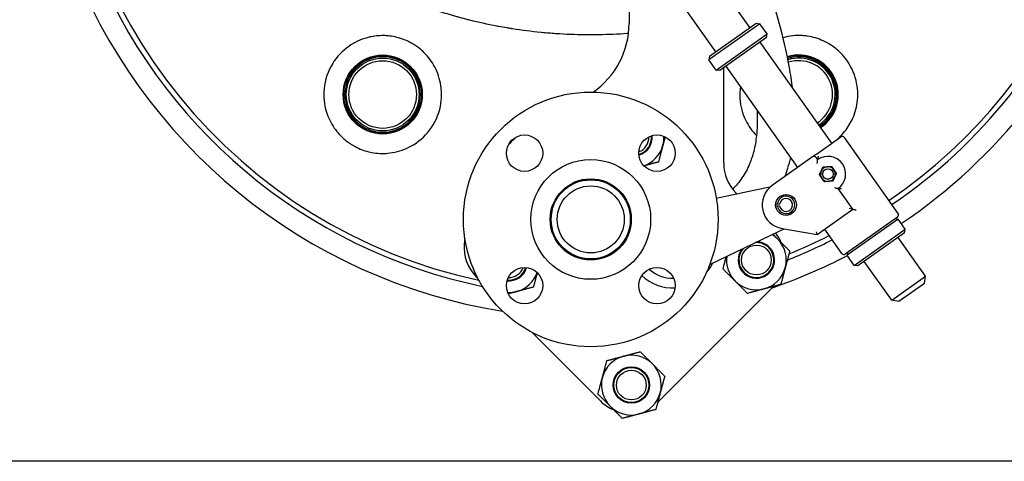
# Model space of a CAD drawing. Header units: inches. Extents: x 18 to 846, y -44 to 561.
# Tile 514 of 642: x 717 to 741, y 93 to 103. Entities that reach past the tile are written whole.
import ezdxf

# ---------------------------------------------------------------- set-up
doc = ezdxf.new("R2010")
doc.units = ezdxf.units.IN
doc.header["$LTSCALE"] = 24
doc.header["$MEASUREMENT"] = 0
doc.layers.add('Visible (ANSI)', color=7, linetype='Continuous', lineweight=30)

msp = doc.modelspace()

# ---------------------------------------------------------------- linework, layer by layer
at = {"layer": 'Visible (ANSI)'}
for p, q in [((731.50193, 104.88068), (731.50193, 103.3499)), ((734.40501, 103.2512), (733.72629, 104.21035)), ((733.58872, 102.67357), (732.91, 103.63272)), ((734.64519, 103.34459), (733.42075, 102.47814)), ((733.43566, 102.56526), (734.55807, 103.35951)), ((734.55807, 103.35951), (734.64519, 103.34459)), ((734.81848, 103.09971), (734.64519, 103.34459)), ((733.59404, 102.23326), (734.81848, 103.09971)), ((734.80356, 103.01258), (733.68116, 102.21834)), ((734.80356, 103.01258), (734.81848, 103.09971)), ((736.37193, 100.47161), (734.65051, 102.90428)), ((733.43566, 102.56526), (733.42075, 102.47814)), ((733.59404, 102.23326), (733.42075, 102.47814)), ((733.68116, 102.21834), (733.59404, 102.23326)), ((733.77693, 99.9916), (733.77693, 102.28611)), ((735.55563, 99.89398), (733.83421, 102.32664)), ((736.00767, 100.21385), (736.59171, 100.62714)), ((737.96985, 98.7878), (736.67884, 100.61223)), ((735.91276, 100.1467), (734.94341, 99.46076)), ((736.00767, 100.21385), (735.91276, 100.1467)), ((736.03598, 100.08076), (735.99988, 100.13178)), ((734.76133, 99.39309), (733.59941, 99.14564)), ((734.89367, 99.42127), (734.76133, 99.39309)), ((734.1017, 99.25261), (734.06982, 99.28449)), ((736.87933, 98.88897), (736.52697, 99.38691)), ((735.02734, 99.02123), (735.06709, 99.01645)), ((735.0674, 98.96382), (735.02771, 98.95857)), ((735.06709, 99.01645), (735.12066, 99.01001)), ((735.1209, 98.97091), (735.0674, 98.96382)), ((736.01963, 98.28062), (736.87933, 98.88897)), ((737.95493, 98.70068), (736.69906, 97.81199)), ((736.87933, 98.88897), (736.79221, 98.90388)), ((736.87935, 98.88894), (736.87933, 98.88897)), ((737.96658, 98.65089), (736.74214, 97.78444)), ((737.90054, 98.6622), (737.96658, 98.65089)), ((738.13987, 98.406), (737.96658, 98.65089)), ((733.44366, 97.56342), (735.11244, 98.35958)), ((735.11244, 98.35958), (735.23022, 98.41577)), ((735.17851, 98.42463), (736.01963, 98.28062)), ((736.01963, 98.28062), (736.00466, 98.34659)), ((736.61194, 97.82691), (736.23648, 98.3575)), ((736.91543, 97.53955), (738.13987, 98.406)), ((738.12496, 98.31888), (737.00255, 97.52463)), ((738.6304, 97.28), (737.9719, 98.21057)), ((738.12496, 98.31888), (738.13987, 98.406)), ((736.75344, 97.85048), (736.74214, 97.78444)), ((736.91543, 97.53955), (736.74214, 97.78444)), ((737.00255, 97.52463), (736.91543, 97.53955)), ((737.81411, 96.70236), (737.1556, 97.63294)), ((727.82921, 97.26609), (727.86906, 97.22624)), ((737.81411, 96.70236), (738.6304, 97.28)), ((738.60057, 97.10576), (738.6304, 97.28)), ((738.60057, 97.10576), (737.98835, 96.67253)), ((732.22836, 94.28115), (734.94365, 96.99644)), ((737.98835, 96.67253), (737.81411, 96.70236)), ((729.16305, 95.93226), (730.81415, 94.28115)), ((750.1258, 92.8315), (688.0808, 92.8315))]:
    msp.add_line(p, q, dxfattribs=at)
for centre, radius in [((725.5808, 101.644), 0.95), ((725.5808, 101.644), 0.93437), ((725.5808, 101.644), 0.875), ((725.5808, 101.644), 0.8125), ((730.5808, 98.644), 3.06), ((728.98981, 100.23499), 0.4375), ((732.17179, 100.23499), 0.4375), ((730.5808, 98.644), 1.44), ((736.28148, 99.73383), 0.12795), ((736.28148, 99.73383), 0.12575), ((730.5808, 98.644), 0.975), ((730.5808, 98.644), 0.95), ((730.5808, 98.644), 0.805), ((735.27555, 98.99139), 0.25), ((734.56182, 97.66819), 0.3575), ((728.98981, 97.05301), 0.4375), ((732.17179, 97.05301), 0.4375), ((731.55661, 94.66299), 0.43764), ((731.55661, 94.66299), 0.42), ((731.55661, 94.66299), 0.3575)]:
    msp.add_circle(centre, radius, dxfattribs=at)
for centre, radius, start, end in [((730.5808, 109.644), 12.75, 103.608961, 257.832657), ((730.5808, 109.644), 12.75, 304.209033, 76.391039), ((730.5808, 109.644), 13.375, 200.472453, 260.876039), ((730.5808, 109.644), 12.875, 201.305447, 258.337129), ((730.5808, 109.644), 12.875, 304.219473, 338.694553), ((730.5808, 109.644), 13.375, 303.909005, 339.527547), ((729.50193, 103.3499), 2, 304.592698, 0), ((725.5808, 101.644), 0.9075, 90, 270), ((725.5808, 101.644), 0.9075, 270, 90), ((735.5808, 101.644), 0.95, 303.38893, 106.860064), ((735.5808, 101.644), 0.93437, 303.357224, 106.948168), ((735.5808, 101.644), 0.9075, 90, 107.109981), ((735.5808, 101.644), 0.875, 303.226406, 107.324597), ((735.5808, 101.644), 0.9075, 303.300133, 90), ((735.5808, 101.644), 0.8125, 303.068033, 107.80486), ((731.52394, 97.70087), 4, 132.959797, 137.040203), ((731.62025, 100.60976), 0.42, 285.893541, 5.715249), ((731.62025, 100.60976), 0.3575, 288.860153, 2.748636), ((731.62025, 100.60976), 0.43764, 285.449377, 6.159412), ((731.62025, 100.60976), 0.719, 345, 2.365047), ((736.62782, 100.57612), 0.0625, 35.284259, 125.284259), ((731.62025, 100.60976), 0.719, 289.243742, 345), ((735.94886, 100.09568), 0.0625, 35.284259, 125.284259), ((736.28148, 99.73383), 0.425, 305.284259, 125.284259), ((734.77693, 99.9916), 1, 180, 225), ((736.28148, 99.73383), 0.17717, 94.637615, 154.637615), ((736.28148, 99.73383), 0.17717, 34.637615, 94.637615), ((736.28148, 99.73383), 0.17717, 154.637615, 214.637615), ((736.28148, 99.73383), 0.17717, 214.637615, 274.637615), ((736.28148, 99.73383), 0.17717, 274.637615, 334.637615), ((736.28148, 99.73383), 0.17717, 334.637615, 34.637615), ((735.27555, 98.99139), 0.575, 125.284259, 260.284259), ((735.27555, 98.99139), 0.20996, 187.543354, 173.143344), ((735.27555, 98.99139), 0.156, 187.543354, 173.143344), ((737.91883, 98.7517), 0.0625, 305.284259, 35.284259), ((734.56182, 97.66819), 0.719, 45, 58.061235), ((734.23655, 97.70355), 1, 22.518043, 37.91739), ((730.5808, 109.644), 12.75, 291.948178, 296.701621), ((736.18546, 98.3214), 0.0625, 35.284259, 125.284259), ((728.53632, 97.9732), 1, 174.791819, 225), ((731.52394, 97.70087), 4, 172.93826, 174.791819), ((734.56182, 97.66819), 0.43764, 143.366795, 87.643937), ((734.56182, 97.66819), 0.42, 138.401275, 92.609457), ((734.56182, 97.66819), 0.719, 345, 45), ((730.5808, 109.644), 12.875, 291.530926, 296.785567), ((734.56182, 97.66819), 0.719, 172.949496, 225), ((730.5808, 109.644), 13.375, 289.066187, 297.459138), ((736.66296, 97.86301), 0.0625, 215.284259, 305.284259), ((732.55335, 98.06659), 1.07, 318.934698, 333.995965), ((728.61505, 97.60456), 0.43764, 263.840588, 344.550623), ((728.61505, 97.60456), 0.42, 264.284751, 344.106459), ((728.61505, 97.60456), 0.3575, 267.251364, 341.139847), ((728.61505, 97.60456), 0.719, 285, 340.756258), ((732.55335, 98.06659), 1.07, 225.933116, 272.810282), ((732.55335, 98.06659), 0.8375, 227.453176, 271.290223), ((734.56182, 97.66819), 0.719, 285, 345), ((734.56182, 97.66819), 0.719, 225, 285), ((734.23655, 97.70355), 1, 315, 318.140082), ((728.61505, 97.60456), 0.719, 267.634953, 285), ((731.55661, 94.66299), 0.719, 45, 105), ((731.55661, 94.66299), 0.719, 105, 165), ((731.55661, 94.66299), 0.719, 345, 45), ((731.55661, 94.66299), 0.719, 165, 225), ((731.55661, 94.66299), 0.719, 285, 345), ((731.52126, 94.98826), 1, 225, 247.481957), ((731.52126, 94.98826), 1, 311.859918, 315), ((731.55661, 94.66299), 0.719, 225, 285)]:
    msp.add_arc(centre, radius, start, end, dxfattribs=at)
for points, knots in [([(731.48753, 103.11038), (731.48191, 103.10997), (731.47628, 103.10955), (731.47065, 103.10914), (731.4656, 103.10877), (731.46055, 103.1084), (731.4555, 103.10804), (731.23165, 103.09197), (731.00743, 103.08209), (730.78342, 103.07838), (730.78239, 103.07837), (730.78136, 103.07835), (730.78033, 103.07833), (730.69389, 103.07692), (730.60748, 103.07643), (730.5211, 103.07685), (730.49455, 103.07698), (730.468, 103.0772), (730.44143, 103.0775), (730.4407, 103.07751), (730.43997, 103.07752), (730.43924, 103.07752), (730.20995, 103.08018), (729.98021, 103.08929), (729.75084, 103.10491), (729.74636, 103.10522), (729.74188, 103.10552), (729.73741, 103.10583), (729.62484, 103.11363), (729.51237, 103.12298), (729.40009, 103.13391), (729.39361, 103.13454), (729.38713, 103.13517), (729.38065, 103.13581), (729.15397, 103.15823), (728.92813, 103.18703), (728.70367, 103.22217), (728.69317, 103.22381), (728.68267, 103.22547), (728.67217, 103.22714), (728.6383, 103.23253), (728.60447, 103.23807), (728.57067, 103.24376), (728.49982, 103.25567), (728.42901, 103.26824), (728.35827, 103.28146), (728.34597, 103.28376), (728.33366, 103.28608), (728.32136, 103.28842), (728.10534, 103.32951), (727.89002, 103.37672), (727.67623, 103.43006), (727.66042, 103.434), (727.64461, 103.43798), (727.62882, 103.44199), (727.56151, 103.45909), (727.49436, 103.47679), (727.4274, 103.4951), (727.39838, 103.50304), (727.36939, 103.51109), (727.34044, 103.51925), (727.32294, 103.52418), (727.30545, 103.52916), (727.28799, 103.53417), (727.08385, 103.59279), (726.88164, 103.65706), (726.68196, 103.7269), (726.67821, 103.72821), (726.67446, 103.72952), (726.67072, 103.73084), (726.65361, 103.73684), (726.63652, 103.74289), (726.61943, 103.74898), (726.53259, 103.77995), (726.44599, 103.81206), (726.35971, 103.84532), (726.33731, 103.85396), (726.31494, 103.86267), (726.29259, 103.87146), (726.23215, 103.89522), (726.17189, 103.91955), (726.11182, 103.94444), (726.09955, 103.94953), (726.08729, 103.95463), (726.07504, 103.95976), (725.94968, 104.01227), (725.82522, 104.06722), (725.70194, 104.12459), (725.67705, 104.13617), (725.65221, 104.14785), (725.62742, 104.15962), (725.5407, 104.20082), (725.45458, 104.24322), (725.36917, 104.28679), (725.34313, 104.30008), (725.31715, 104.31347), (725.29124, 104.32698), (725.21868, 104.36479), (725.14666, 104.40346), (725.07521, 104.44296), (725.02832, 104.46889), (724.98168, 104.49518), (724.93531, 104.52182), (724.86623, 104.56151), (724.79747, 104.60213), (724.72912, 104.64369), (724.70076, 104.66093), (724.67246, 104.67833), (724.64424, 104.69589), (724.56935, 104.7425), (724.49499, 104.79022), (724.42124, 104.83905), (724.39224, 104.85825), (724.36335, 104.87761), (724.33455, 104.89715), (724.25623, 104.95027), (724.17866, 105.00465), (724.10194, 105.06025), (724.01117, 105.12604), (723.92159, 105.19354), (723.83338, 105.26269), (723.80398, 105.28573), (723.77474, 105.30896), (723.74566, 105.33236), (723.68139, 105.38409), (723.6179, 105.43669), (723.5553, 105.49009), (723.52587, 105.51519), (723.49664, 105.54048), (723.46761, 105.56594), (723.45674, 105.57547), (723.4459, 105.58502), (723.43509, 105.5946), (723.43155, 105.59774), (723.42801, 105.60088), (723.42447, 105.60403), (723.38007, 105.6435), (723.33598, 105.68355), (723.29223, 105.72415), (723.20443, 105.80565), (723.11802, 105.88939), (723.03333, 105.97526), (723.00443, 106.00455), (722.97574, 106.03409), (722.94726, 106.06388), (722.89379, 106.11979), (722.84107, 106.17655), (722.78917, 106.23412), (722.77779, 106.24675), (722.76644, 106.25942), (722.75514, 106.27213), (722.73873, 106.29058), (722.7224, 106.30911), (722.70615, 106.32772), (722.61509, 106.43207), (722.52679, 106.53893), (722.44163, 106.64802), (722.41575, 106.68117), (722.39016, 106.71453), (722.36486, 106.74809), (722.35303, 106.76379), (722.34127, 106.77953), (722.32957, 106.79531), (722.30444, 106.82921), (722.27963, 106.86329), (722.25513, 106.89757), (722.23081, 106.93158), (722.20681, 106.96578), (722.18313, 107.00015), (722.16108, 107.03215), (722.13924, 107.0644), (722.11761, 107.09691), (722.09412, 107.13221), (722.0709, 107.1678), (722.04794, 107.20368), (722.03764, 107.21979), (722.02739, 107.23595), (722.0172, 107.25217), (721.99474, 107.2879), (721.97255, 107.32393), (721.95067, 107.36019), (721.93386, 107.38805), (721.91723, 107.41604), (721.90078, 107.44418), (721.87616, 107.4863), (721.85196, 107.52872), (721.8282, 107.57143), (721.80822, 107.60734), (721.78855, 107.64345), (721.76921, 107.67975), (721.75948, 107.698), (721.74984, 107.71629), (721.74027, 107.73464), (721.7216, 107.77046), (721.70323, 107.80647), (721.68519, 107.84265), (721.66469, 107.88375), (721.64462, 107.92507), (721.62497, 107.96659), (721.6092, 107.99991), (721.59371, 108.03336), (721.57849, 108.06693), (721.56235, 108.10257), (721.54652, 108.13835), (721.53101, 108.17426), (721.52214, 108.19481), (721.51338, 108.21539), (721.50472, 108.23602), (721.48983, 108.27149), (721.47526, 108.30709), (721.46101, 108.3428), (721.42974, 108.42116), (721.40003, 108.50005), (721.37192, 108.57938), (721.3595, 108.61444), (721.34739, 108.64958), (721.33559, 108.6848), (721.33371, 108.69042), (721.33184, 108.69604), (721.32997, 108.70166), (721.32429, 108.71878), (721.31867, 108.73595), (721.31312, 108.75317), (721.30191, 108.78795), (721.29097, 108.82291), (721.28031, 108.85806), (721.25531, 108.94049), (721.23184, 109.02394), (721.21001, 109.10827), (721.2068, 109.12068), (721.20363, 109.1331), (721.20049, 109.14555), (721.19521, 109.16649), (721.19003, 109.18748), (721.18495, 109.20852), (721.17846, 109.23544), (721.17214, 109.26244), (721.166, 109.28949), (721.15875, 109.32141), (721.15175, 109.35341), (721.145, 109.38548), (721.11336, 109.53575), (721.08725, 109.68757), (721.06691, 109.84019), (721.06329, 109.86734), (721.05986, 109.89451), (721.0566, 109.9217), (721.03026, 110.14191), (721.01598, 110.3635), (721.0138, 110.58421), (721.01361, 110.60415), (721.01351, 110.62408), (721.01351, 110.644)], [0.445925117, 0.445925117, 0.445925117, 0.445925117, 0.446243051, 0.446243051, 0.446243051, 0.446528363, 0.446528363, 0.446528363, 0.459174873, 0.459174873, 0.459174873, 0.459233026, 0.459233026, 0.459233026, 0.464113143, 0.464113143, 0.464113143, 0.465613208, 0.465613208, 0.465613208, 0.465654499, 0.465654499, 0.465654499, 0.478602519, 0.478602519, 0.478602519, 0.478855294, 0.478855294, 0.478855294, 0.485209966, 0.485209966, 0.485209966, 0.485576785, 0.485576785, 0.485576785, 0.498408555, 0.498408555, 0.498408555, 0.499008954, 0.499008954, 0.499008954, 0.50094645, 0.50094645, 0.50094645, 0.505007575, 0.505007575, 0.505007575, 0.505714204, 0.505714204, 0.505714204, 0.518120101, 0.518120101, 0.518120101, 0.519037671, 0.519037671, 0.519037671, 0.522947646, 0.522947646, 0.522947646, 0.52464227, 0.52464227, 0.52464227, 0.52566643, 0.52566643, 0.52566643, 0.537633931, 0.537633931, 0.537633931, 0.537858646, 0.537858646, 0.537858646, 0.538884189, 0.538884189, 0.538884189, 0.544096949, 0.544096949, 0.544096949, 0.545450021, 0.545450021, 0.545450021, 0.549108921, 0.549108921, 0.549108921, 0.549856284, 0.549856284, 0.549856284, 0.557503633, 0.557503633, 0.557503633, 0.559047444, 0.559047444, 0.559047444, 0.564448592, 0.564448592, 0.564448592, 0.566095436, 0.566095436, 0.566095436, 0.570707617, 0.570707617, 0.570707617, 0.573735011, 0.573735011, 0.573735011, 0.578244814, 0.578244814, 0.578244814, 0.580115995, 0.580115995, 0.580115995, 0.585081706, 0.585081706, 0.585081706, 0.587033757, 0.587033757, 0.587033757, 0.59234267, 0.59234267, 0.59234267, 0.598624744, 0.598624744, 0.598624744, 0.600718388, 0.600718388, 0.600718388, 0.605344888, 0.605344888, 0.605344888, 0.607520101, 0.607520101, 0.607520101, 0.608334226, 0.608334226, 0.608334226, 0.608601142, 0.608601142, 0.608601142, 0.611951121, 0.611951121, 0.611951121, 0.618675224, 0.618675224, 0.618675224, 0.620969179, 0.620969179, 0.620969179, 0.625275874, 0.625275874, 0.625275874, 0.626220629, 0.626220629, 0.626220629, 0.627592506, 0.627592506, 0.627592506, 0.635284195, 0.635284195, 0.635284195, 0.637621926, 0.637621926, 0.637621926, 0.638715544, 0.638715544, 0.638715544, 0.641064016, 0.641064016, 0.641064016, 0.643394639, 0.643394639, 0.643394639, 0.645564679, 0.645564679, 0.645564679, 0.647920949, 0.647920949, 0.647920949, 0.648978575, 0.648978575, 0.648978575, 0.651308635, 0.651308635, 0.651308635, 0.653098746, 0.653098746, 0.653098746, 0.655778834, 0.655778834, 0.655778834, 0.658031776, 0.658031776, 0.658031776, 0.659164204, 0.659164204, 0.659164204, 0.661376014, 0.661376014, 0.661376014, 0.663888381, 0.663888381, 0.663888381, 0.665904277, 0.665904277, 0.665904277, 0.668044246, 0.668044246, 0.668044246, 0.669268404, 0.669268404, 0.669268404, 0.671373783, 0.671373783, 0.671373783, 0.675994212, 0.675994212, 0.675994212, 0.678036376, 0.678036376, 0.678036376, 0.678362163, 0.678362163, 0.678362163, 0.679354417, 0.679354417, 0.679354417, 0.681358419, 0.681358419, 0.681358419, 0.686058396, 0.686058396, 0.686058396, 0.686749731, 0.686749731, 0.686749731, 0.687912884, 0.687912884, 0.687912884, 0.689400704, 0.689400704, 0.689400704, 0.691156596, 0.691156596, 0.691156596, 0.699384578, 0.699384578, 0.699384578, 0.70084809, 0.70084809, 0.70084809, 0.712699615, 0.712699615, 0.712699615, 0.713770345, 0.713770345, 0.713770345, 0.713770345]), ([(735.43125, 101.80098), (735.41082, 101.9661), (735.38513, 102.1304), (735.35554, 102.29383), (735.3209, 102.48518), (735.28087, 102.67534), (735.16356, 103.18031), (735.07937, 103.49322), (734.84822, 104.28467), (734.6922, 104.76022), (734.35145, 105.74353), (734.16517, 106.25077), (733.73873, 107.37992), (733.49607, 108.00082), (733.22743, 108.67912), (733.2042, 108.73771), (733.18094, 108.7963)], [12.01822038, 12.01822038, 12.01822038, 12.01822038, 13.27601056, 13.27601056, 13.27601056, 14.7487208, 14.7487208, 17.20844318, 17.20844318, 21.01374034, 21.01374034, 25.12685102, 25.12685102, 30.20415586, 30.20415586, 30.68434538, 30.68434538, 30.68434538, 30.68434538]), ([(725.30877, 103.03303), (725.27462, 103.02634), (725.24084, 103.01842), (725.04581, 102.96509), (724.89683, 102.89355), (724.60836, 102.69029), (724.47814, 102.55072), (724.26454, 102.20814), (724.19336, 101.99909), (724.15412, 101.59781), (724.17192, 101.40748), (724.27135, 101.08865), (724.33399, 100.95791), (724.48534, 100.74004), (724.56516, 100.65073), (724.68783, 100.54507), (724.71978, 100.51986), (724.77345, 100.48115), (724.79445, 100.46685), (724.83544, 100.44052), (724.85536, 100.42841), (724.90178, 100.40173), (724.92846, 100.38752), (725.01243, 100.34617), (725.0708, 100.32218), (725.20906, 100.27575), (725.28907, 100.25661), (725.50015, 100.2247), (725.63011, 100.22382), (725.91684, 100.25946), (726.07002, 100.30674), (726.38268, 100.46172), (726.53513, 100.58148), (726.79517, 100.88698), (726.89614, 101.07813), (726.9979, 101.46941), (727.00973, 101.6632), (726.95606, 102.01425), (726.9056, 102.16885), (726.76107, 102.43781), (726.67563, 102.55256), (726.53229, 102.69344), (726.48916, 102.73101), (726.41469, 102.78828), (726.38476, 102.80951), (726.32588, 102.84791), (726.29711, 102.86525), (726.2305, 102.90222), (726.19237, 102.92118), (726.07867, 102.97149), (726.00144, 102.9979), (725.8659, 103.03164), (725.80858, 103.04217), (725.75113, 103.04913)], [0.86335203, 0.86335203, 0.86335203, 0.86335203, 1.14491927, 1.14491927, 2.51064076, 2.51064076, 4.14557022, 4.14557022, 6.05940486, 6.05940486, 7.6794995, 7.6794995, 8.85307641, 8.85307641, 9.78494384, 9.78494384, 10.09656497, 10.09656497, 10.29056056, 10.29056056, 10.46838299, 10.46838299, 10.69928088, 10.69928088, 11.18444846, 11.18444846, 11.82805016, 11.82805016, 12.87879798, 12.87879798, 14.23269861, 14.23269861, 15.91544114, 15.91544114, 17.77560371, 17.77560371, 19.38779699, 19.38779699, 20.68269143, 20.68269143, 21.78692329, 21.78692329, 22.22425567, 22.22425567, 22.50412486, 22.50412486, 22.76025152, 22.76025152, 23.08514396, 23.08514396, 23.71046915, 23.71046915, 24.16231234, 24.16231234, 24.16231234, 24.16231234]), ([(725.75113, 103.04913), (725.71128, 103.05396), (725.67137, 103.05708), (725.63152, 103.05851), (725.52172, 103.06244), (725.41349, 103.05354), (725.30877, 103.03303)], [24.16231234, 24.16231234, 24.16231234, 24.16231234, 24.47569364, 24.47569364, 24.47569364, 25.33904567, 25.33904567, 25.33904567, 25.33904567]), ([(735.78592, 103.04671), (735.74726, 103.05237), (735.70812, 103.05646), (735.51374, 103.06852), (735.35604, 103.05277), (735.20228, 103.01016)], [1.09419708, 1.09419708, 1.09419708, 1.09419708, 1.40937684, 1.40937684, 2.64439541, 2.64439541, 2.64439541, 2.64439541]), ([(736.19706, 102.92068), (736.18753, 102.92528), (736.17792, 102.92978), (736.16825, 102.93419), (736.04871, 102.98862), (735.92014, 103.0271), (735.78592, 103.04671)], [24.48771332, 24.48771332, 24.48771332, 24.48771332, 24.57621302, 24.57621302, 24.57621302, 25.6704101, 25.6704101, 25.6704101, 25.6704101]), ([(736.48038, 100.54836), (736.50654, 100.56984), (736.53186, 100.59219), (736.60484, 100.66141), (736.64962, 100.7104), (736.76821, 100.85957), (736.83097, 100.96501), (736.94082, 101.21537), (736.97784, 101.36208), (737.0097, 101.6928), (736.99085, 101.87673), (736.88363, 102.23541), (736.79044, 102.40881), (736.59979, 102.63456), (736.52725, 102.70428), (736.37023, 102.82548), (736.28659, 102.87746), (736.19706, 102.92068)], [16.44440604, 16.44440604, 16.44440604, 16.44440604, 16.70487476, 16.70487476, 17.22222007, 17.22222007, 18.2055262, 18.2055262, 19.47211713, 19.47211713, 21.07467906, 21.07467906, 22.78892133, 22.78892133, 23.65688849, 23.65688849, 24.48771332, 24.48771332, 24.48771332, 24.48771332]), ([(734.17708, 101.8421), (734.16303, 101.74255), (734.15978, 101.64291), (734.17966, 101.35911), (734.22883, 101.18139), (734.37374, 100.8856), (734.4603, 100.76302), (734.56359, 100.65661)], [6.92888857, 6.92888857, 6.92888857, 6.92888857, 7.75741211, 7.75741211, 9.32854867, 9.32854867, 10.64236072, 10.64236072, 10.64236072, 10.64236072]), ([(734.57519, 101.27952), (734.57781, 101.23059), (734.57972, 101.18166), (734.58452, 100.97495), (734.58008, 100.81726), (734.55072, 100.53098), (734.52926, 100.40189), (734.47148, 100.17367), (734.43873, 100.07354), (734.34854, 99.85823), (734.28708, 99.7449), (734.1488, 99.54357), (734.07415, 99.45428), (733.99249, 99.3714)], [28.19989482, 28.19989482, 28.19989482, 28.19989482, 28.57787696, 28.57787696, 29.79697559, 29.79697559, 30.8144847, 30.8144847, 31.63890101, 31.63890101, 32.64992754, 32.64992754, 33.56228101, 33.56228101, 33.56228101, 33.56228101]), ([(735.24742, 99.67591), (735.27347, 99.74129), (735.29713, 99.80759), (735.34528, 99.95902), (735.36839, 100.04455), (735.38805, 100.13078)], [6.62235745, 6.62235745, 6.62235745, 6.62235745, 7.14704919, 7.14704919, 7.80831713, 7.80831713, 7.80831713, 7.80831713]), ([(736.04966, 100.16207), (736.04964, 100.16198), (736.04962, 100.16189), (736.0466, 100.14819), (736.04394, 100.13445), (736.04025, 100.11324), (736.03893, 100.10491), (736.0372, 100.09295), (736.03663, 100.08864), (736.03599, 100.08302), (736.03586, 100.0814), (736.03593, 100.08086), (736.03594, 100.08081), (736.03596, 100.08079)], [-0.290201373, -0.290201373, -0.290201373, -0.290201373, -0.289475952, -0.289475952, -0.184412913, -0.184412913, -0.110285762, -0.110285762, -0.056535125, -0.056535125, -0.01158385, -0.01158385, -0.005559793, -0.005559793, -0.005559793, -0.005559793]), ([(736.0242, 99.98921), (736.02421, 99.98932), (736.02422, 99.98943), (736.02508, 99.99971), (736.0261, 100.00994), (736.02828, 100.02894), (736.02943, 100.03788), (736.03167, 100.05387), (736.03277, 100.06108), (736.03441, 100.0714), (736.03501, 100.07504), (736.03579, 100.07962), (736.03598, 100.08076), (736.03598, 100.08076)], [-0.000858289, -0.000858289, -0.000858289, -0.000858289, 0, 0, 0.077760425, 0.077760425, 0.1495995, 0.1495995, 0.217375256, 0.217375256, 0.268513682, 0.268513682, 0.313545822, 0.313545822, 0.313545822, 0.313545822]), ([(736.43671, 99.40626), (736.43682, 99.40623), (736.43693, 99.4062), (736.44691, 99.40359), (736.4569, 99.40115), (736.47554, 99.39689), (736.48435, 99.395), (736.50018, 99.39179), (736.50734, 99.39042), (736.51762, 99.38854), (736.52125, 99.3879), (736.52583, 99.3871), (736.52697, 99.38691), (736.52697, 99.38691)], [-0.627949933, -0.627949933, -0.627949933, -0.627949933, -0.627091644, -0.627091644, -0.549331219, -0.549331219, -0.477492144, -0.477492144, -0.409716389, -0.409716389, -0.358577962, -0.358577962, -0.313545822, -0.313545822, -0.313545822, -0.313545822]), ([(736.6082, 99.37275), (736.60811, 99.37276), (736.60801, 99.37278), (736.59945, 99.37383), (736.591, 99.375), (736.57494, 99.37744), (736.56721, 99.37872), (736.55246, 99.38133), (736.54539, 99.38269), (736.53548, 99.38471), (736.53202, 99.38547), (736.52805, 99.38644), (736.5271, 99.38673), (736.52699, 99.38688)], [-0.000733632, -0.000733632, -0.000733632, -0.000733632, 0, 0, 0.06511157, 0.06511157, 0.128764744, 0.128764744, 0.196958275, 0.196958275, 0.247743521, 0.247743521, 0.286887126, 0.286887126, 0.286887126, 0.286887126]), ([(736.87935, 98.88894), (736.87947, 98.88877), (736.88072, 98.88841), (736.88554, 98.88726), (736.88934, 98.88642), (736.90009, 98.88413), (736.90765, 98.88256), (736.92277, 98.87946), (736.93031, 98.87793), (736.94602, 98.8748), (736.9543, 98.87317), (736.96268, 98.87157), (736.96278, 98.87155), (736.96288, 98.87153)], [-0.293634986, -0.293634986, -0.293634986, -0.293634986, -0.248683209, -0.248683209, -0.196637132, -0.196637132, -0.1260416, -0.1260416, -0.064320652, -0.064320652, 0, 0, 0.000780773, 0.000780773, 0.000780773, 0.000780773])]:
    msp.add_open_spline(points, degree=3, knots=knots, dxfattribs=at)
for points, weights in [([(732.36886, 100.6256), (732.34126, 100.52258), (732.31475, 100.42367)], [1.01893980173, 1.0198224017, 1]), ([(732.31475, 100.42367), (732.26489, 100.23758), (732.20731, 100.0227)], [1, 1.0379548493, 1]), ([(732.20731, 100.0227), (732.02079, 99.97272), (731.8588, 99.92931)], [1, 1.03278175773, 1.00893604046]), ([(736.12139, 99.80972), (736.14172, 99.85262), (736.1652, 99.90215)], [1, 1.0379548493, 1]), ([(736.1652, 99.90215), (736.21984, 99.90658), (736.26715, 99.91042)], [1, 1.0379548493, 1]), ([(736.26715, 99.91042), (736.31447, 99.91426), (736.3691, 99.91869)], [1, 1.0379548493, 1]), ([(736.3691, 99.91869), (736.40026, 99.87359), (736.42724, 99.83453)], [1, 1.0379548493, 1]), ([(736.07757, 99.71729), (736.10105, 99.76683), (736.12139, 99.80972)], [1, 1.0379548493, 1]), ([(736.13571, 99.63314), (736.10873, 99.67219), (736.07757, 99.71729)], [1, 1.0379548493, 1]), ([(736.19385, 99.54898), (736.16269, 99.59408), (736.13571, 99.63314)], [1, 1.0379548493, 1]), ([(736.44157, 99.65795), (736.42123, 99.61505), (736.39775, 99.56552)], [1, 1.0379548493, 1]), ([(736.42724, 99.83453), (736.45422, 99.79548), (736.48538, 99.75038)], [1, 1.0379548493, 1]), ([(736.48538, 99.75038), (736.4619, 99.70084), (736.44157, 99.65795)], [1, 1.0379548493, 1]), ([(736.2958, 99.55725), (736.24849, 99.55341), (736.19385, 99.54898)], [1, 1.0379548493, 1]), ([(736.39775, 99.56552), (736.34312, 99.56109), (736.2958, 99.55725)], [1, 1.0379548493, 1]), ([(734.95999, 98.28684), (735.01574, 98.23109), (735.07023, 98.1766)], [1.01807659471, 1.01484276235, 1]), ([(735.07023, 98.1766), (735.20645, 98.04038), (735.36376, 97.88307)], [1, 1.0379548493, 1]), ([(733.75988, 97.45332), (733.80263, 97.61288), (733.84005, 97.75253)], [1, 1.02791102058, 1.01477194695]), ([(735.36376, 97.88307), (735.30618, 97.66819), (735.25632, 97.4821)], [1, 1.0379548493, 1]), ([(729.29549, 97.36601), (729.25209, 97.20402), (729.20211, 97.01749)], [1.00893604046, 1.03278175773, 1]), ([(734.05341, 97.15978), (733.91718, 97.29601), (733.75988, 97.45332)], [1, 1.0379548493, 1]), ([(735.25632, 97.4821), (735.20645, 97.29601), (735.14888, 97.08113)], [1, 1.0379548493, 1]), ([(734.34694, 96.86625), (734.18963, 97.02356), (734.05341, 97.15978)], [1, 1.0379548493, 1]), ([(735.14888, 97.08113), (734.934, 97.02356), (734.74791, 96.97369)], [1, 1.0379548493, 1]), ([(728.80114, 96.91005), (728.70222, 96.88355), (728.59921, 96.85595)], [1, 1.0198224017, 1.01893980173]), ([(729.20211, 97.01749), (728.98723, 96.95992), (728.80114, 96.91005)], [1, 1.0379548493, 1]), ([(734.74791, 96.97369), (734.56182, 96.92383), (734.34694, 96.86625)], [1, 1.0379548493, 1]), ([(731.37052, 95.35749), (731.55661, 95.40735), (731.77149, 95.46493)], [1, 1.0379548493, 1]), ([(731.77149, 95.46493), (731.92879, 95.30763), (732.06502, 95.1714)], [1, 1.0379548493, 1]), ([(730.86211, 94.84908), (730.91197, 95.03517), (730.96955, 95.25005)], [1, 1.0379548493, 1]), ([(730.96955, 95.25005), (731.18443, 95.30763), (731.37052, 95.35749)], [1, 1.0379548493, 1]), ([(732.06502, 95.1714), (732.20125, 95.03517), (732.35855, 94.87787)], [1, 1.0379548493, 1]), ([(730.75467, 94.44811), (730.81225, 94.66299), (730.86211, 94.84908)], [1, 1.0379548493, 1]), ([(732.35855, 94.87787), (732.30098, 94.66299), (732.25111, 94.4769)], [1, 1.0379548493, 1]), ([(731.0482, 94.15458), (730.91197, 94.29081), (730.75467, 94.44811)], [1, 1.0379548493, 1]), ([(732.25111, 94.4769), (732.20125, 94.29081), (732.14367, 94.07593)], [1, 1.0379548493, 1]), ([(731.34173, 93.86105), (731.18443, 94.01835), (731.0482, 94.15458)], [1, 1.0379548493, 1]), ([(731.7427, 93.96849), (731.55661, 93.91863), (731.34173, 93.86105)], [1, 1.0379548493, 1]), ([(732.14367, 94.07593), (731.92879, 94.01835), (731.7427, 93.96849)], [1, 1.0379548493, 1])]:
    msp.add_rational_spline(points, weights, degree=2, dxfattribs=at)

doc.saveas('drawing.dxf')
